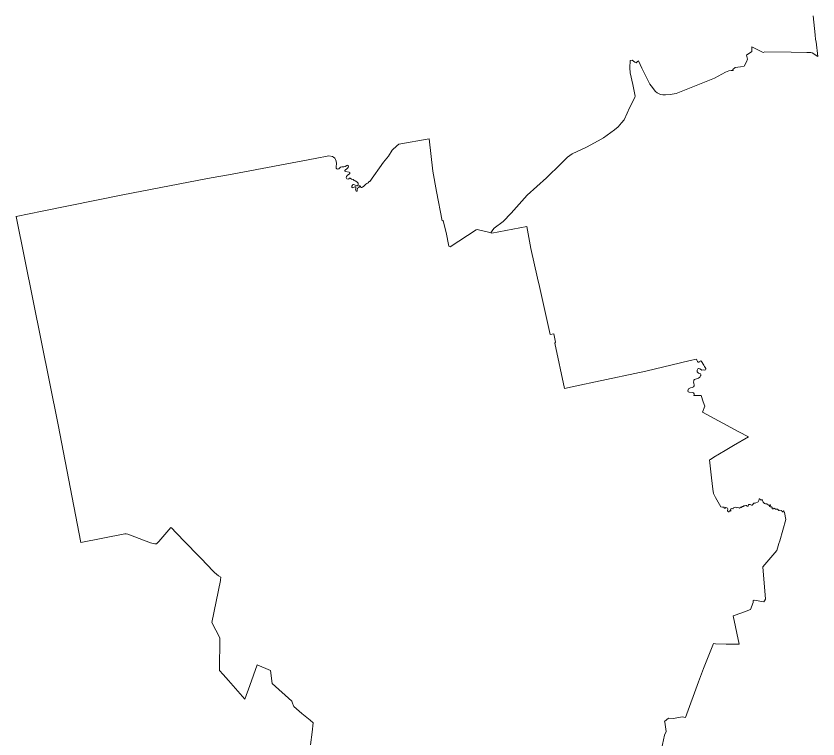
# Model space of a CAD drawing. Extents: x 369010 to 739155, y 6377141 to 6616555.
# Drawn here: x 537715 to 551144, y 6435812 to 6447924 of the extents above; entities that cross this region are included whole.
import ezdxf

# ---------------------------------------------------------------- set-up
doc = ezdxf.new("R2010")
doc.units = 0
doc.header["$LTSCALE"] = 40
doc.layers.add('1', color=7, linetype='Continuous', lineweight=13)

msp = doc.modelspace()

# ---------------------------------------------------------------- linework, layer by layer
at = {"layer": '1'}
for points in [[(547799.21, 6446065.46), (547854.82, 6446132.49), (547898.68, 6446185.95), (547951.14, 6446297.99), (547987.22, 6446384.55), (548077.75, 6446558.16), (548080.24, 6446583.98), (548044.16, 6446778.95), (548001.12, 6446972.75), (547990.7, 6447056.83), (548001.12, 6447176.82), (548033.73, 6447186.58), (548078.75, 6447152.82), (548099.93, 6447137.26), (548115.82, 6447158.45), (548137, 6447175.16), (548194.93, 6447048.72), (548328.33, 6446779.77), (548347.86, 6446752.96), (548424.48, 6446662.1), (548452.12, 6446637.28), (548505.41, 6446611.13), (548544.8, 6446603.51), (548593.3, 6446605), (548667.61, 6446611.62), (548769.56, 6446625.36), (549413.04, 6446882.22), (549595.42, 6446983.34), (549648.39, 6447005.69), (549690.75, 6447012.64), (549721.21, 6447013.13), (549719.55, 6447029.02), (549757.29, 6447061.63), (549844.67, 6447074.37), (549909.05, 6447081.82), (549949.77, 6447159.44), (549966.48, 6447201.97), (549944.8, 6447266.69), (550033.84, 6447328.59), (550034.18, 6447408.19), (550227.48, 6447313.86), (550251.65, 6447323.95), (550695.2, 6447318.99), (550955.54, 6447313.19), (551024.88, 6447312.37), (551045.24, 6447307.57), (551143.71, 6447246.66), (551114.09, 6447489.12), (551102.34, 6447531.33), (551096.38, 6447610.6), (551064.6, 6447926.55)], [(551064.6, 6447926.55), (551096.38, 6447610.6), (551102.34, 6447531.33), (551114.09, 6447489.12), (551143.71, 6447246.66), (551045.24, 6447307.57), (551024.88, 6447312.37), (550955.54, 6447313.19), (550695.2, 6447318.99), (550251.65, 6447323.95), (550227.48, 6447313.86), (550034.18, 6447408.19), (550033.84, 6447328.59), (549944.8, 6447266.69), (549966.48, 6447201.97), (549949.77, 6447159.44), (549909.05, 6447081.82), (549844.67, 6447074.37), (549757.29, 6447061.63), (549719.55, 6447029.02), (549721.21, 6447013.13), (549690.75, 6447012.64), (549648.39, 6447005.69), (549595.42, 6446983.34), (549413.04, 6446882.22), (548769.56, 6446625.36), (548667.61, 6446611.62), (548593.3, 6446605), (548544.8, 6446603.51), (548505.41, 6446611.13), (548452.12, 6446637.28), (548424.48, 6446662.1), (548347.86, 6446752.96), (548328.33, 6446779.77), (548194.93, 6447048.72)], [(548194.93, 6447048.72), (548137, 6447175.16), (548115.82, 6447158.45), (548099.93, 6447137.26), (548078.75, 6447152.82), (548033.73, 6447186.58), (548001.12, 6447176.82), (547990.7, 6447056.83), (548001.12, 6446972.75), (548044.16, 6446778.95), (548080.24, 6446583.98), (548077.75, 6446558.16), (547987.22, 6446384.55), (547951.14, 6446297.99), (547898.68, 6446185.95), (547854.82, 6446132.49), (547799.21, 6446065.46), (547738.97, 6446016.64), (547552.28, 6445881.91), (547462.91, 6445830.44), (547265.46, 6445726.67), (547111.87, 6445657.16), (547025.15, 6445615.78), (546985.76, 6445589.63), (546949.35, 6445559.68), (546839.78, 6445447.14), (546600.46, 6445211.29), (546274.42, 6444922.32), (546008.79, 6444622.26), (545873.57, 6444479.1), (545723.62, 6444367.55), (545701.28, 6444340.58), (545665.2, 6444290.59), (545683.57, 6444287.12), (546266.15, 6444400.32), (546337.97, 6444028.1), (546446.05, 6443531.26), (546479.81, 6443391.41), (546661.53, 6442587.56), (546718.3, 6442599.64), (546748.26, 6442462.44), (546739.49, 6442445.89), (546898.54, 6441685.73), (547156.56, 6441738.85), (547416.9, 6441792.97), (548259.64, 6441975.52), (548839.24, 6442112.4), (549005.73, 6442150.96), (549107.35, 6442175.29), (549113.81, 6442159.07), (549127.38, 6442136.72), (549139.63, 6442124.48), (549153.03, 6442125.31), (549159.98, 6442137.22), (549168.42, 6442143.68), (549182.99, 6442144.67), (549194.41, 6442137.55), (549230.49, 6442074.66), (549242.57, 6442050), (549255.64, 6442034.28), (549265.74, 6442017.23), (549266.57, 6442009.29), (549259.95, 6441998.69), (549248.69, 6441991.74), (549227.51, 6441999.03), (549201.19, 6441992.24), (549190.77, 6441993.73), (549163.13, 6442014.58), (549150.88, 6442018.72), (549140.45, 6442017.23), (549131.52, 6442013.09), (549124.07, 6442003.83), (549120.92, 6441993.23), (549120.76, 6441977.84), (549123.08, 6441961.79), (549130.36, 6441950.7), (549145.75, 6441943.42), (549163.46, 6441937.13), (549175.54, 6441929.18), (549181.83, 6441919.25), (549182.66, 6441903.53), (549178.02, 6441893.6), (549162.8, 6441873.9), (549143.43, 6441859.51), (549107.35, 6441843.62), (549078.89, 6441832.36), (549067.8, 6441822.43), (549062.67, 6441808.7), (549059.19, 6441793.64), (549066.97, 6441769.47), (549069.12, 6441746.63), (549068.62, 6441726.94), (549060.02, 6441714.03), (549050.25, 6441705.42), (549036.85, 6441699.13), (549006.73, 6441693.01), (548985.54, 6441686.22), (548976.44, 6441676.95), (548969.16, 6441663.22), (548966.34, 6441642.03)], [(543293.36, 6445308.77), (543301.97, 6445303.81), (543304.45, 6445295.37), (543302.3, 6445285.27), (543292.87, 6445274.18), (543267.05, 6445256.48), (543249.34, 6445237.94), (543243.88, 6445220.73), (543246.36, 6445206.16), (543255.63, 6445195.07), (543278.14, 6445191.1), (543288.23, 6445196.73), (543298.16, 6445206.66), (543308.75, 6445208.31), (543332.75, 6445193.42), (543358.9, 6445187.63), (543376.61, 6445170.08), (543392.83, 6445162.3), (543423.95, 6445145.92), (543433.88, 6445137.31), (543442.98, 6445124.73), (543446.12, 6445107.03), (543441.49, 6445091.14), (543429.9, 6445081.87), (543420.64, 6445080.71), (543409.38, 6445083.52), (543368.01, 6445100.9), (543355.1, 6445102.72), (543347.15, 6445092.79), (543339.04, 6445074.59), (543340.2, 6445058.7), (543343.68, 6445051.58), (543352.78, 6445046.62), (543385.88, 6445062.34), (543396.64, 6445063.17), (543404.09, 6445056.55), (543404.42, 6445035.03), (543401.93, 6445012.03), (543405.41, 6444999.45), (543411.37, 6444992.17), (543419.97, 6444991.67), (543427.42, 6444996.47), (543428.41, 6445013.35), (543433.71, 6445041.15), (543442.15, 6445047.44), (543457.87, 6445049.93), (543460.03, 6445056.88), (543458.54, 6445067.47), (543460.52, 6445075.08), (543467.64, 6445079.06), (543474.26, 6445077.73), (543480.22, 6445072.6), (543492.8, 6445052.41), (543505.87, 6445052.57), (543518.45, 6445057.54), (543540.96, 6445074.09), (543545.76, 6445080.54), (543558.17, 6445090.14), (543570.25, 6445108.51), (543587.13, 6445120.1), (543600.21, 6445122.58), (543611.96, 6445129.37), (543629.83, 6445150.72), (543636.62, 6445154.19), (543642.08, 6445154.19), (543867.66, 6445474.78), (543953.06, 6445575.07), (544012.48, 6445675.86), (544091.26, 6445747.36), (544124.36, 6445774.5), (544631.3, 6445868.01), (544696.01, 6445327.15), (544754.43, 6444984.06), (544850.09, 6444495.49), (544869.95, 6444497.8), (544881.21, 6444446.5), (544915.47, 6444296.88), (544961.64, 6444068.82), (544971.74, 6444065.51), (544983.16, 6444055.58), (545419.43, 6444340.41), (545434.65, 6444348.02), (545651.63, 6444297.21), (545665.2, 6444290.59), (545701.28, 6444340.58), (545723.62, 6444367.55), (545873.57, 6444479.1), (546008.79, 6444622.26), (546274.42, 6444922.32), (546600.46, 6445211.29), (546839.78, 6445447.14), (546949.35, 6445559.68), (546985.76, 6445589.63), (547025.15, 6445615.78), (547111.87, 6445657.16), (547265.46, 6445726.67), (547462.91, 6445830.44), (547552.28, 6445881.91), (547738.97, 6446016.64), (547799.21, 6446065.46)], [(544869.95, 6444497.8), (544850.09, 6444495.49), (544754.43, 6444984.06), (544696.01, 6445327.15), (544631.3, 6445868.01), (544124.36, 6445774.5), (544091.26, 6445747.36), (544012.48, 6445675.86), (543953.06, 6445575.07), (543867.66, 6445474.78), (543642.08, 6445154.19), (543636.62, 6445154.19), (543629.83, 6445150.72), (543611.96, 6445129.37), (543600.21, 6445122.58), (543587.13, 6445120.1), (543570.25, 6445108.51), (543558.17, 6445090.14), (543545.76, 6445080.54), (543540.96, 6445074.09), (543518.45, 6445057.54), (543505.87, 6445052.57), (543492.8, 6445052.41), (543480.22, 6445072.6), (543474.26, 6445077.73), (543467.64, 6445079.06), (543460.52, 6445075.08), (543458.54, 6445067.47), (543460.03, 6445056.88), (543457.87, 6445049.93), (543442.15, 6445047.44), (543433.71, 6445041.15), (543428.41, 6445013.35), (543427.42, 6444996.47), (543419.97, 6444991.67), (543411.37, 6444992.17), (543405.41, 6444999.45), (543401.93, 6445012.03), (543404.42, 6445035.03), (543404.09, 6445056.55), (543396.64, 6445063.17), (543385.88, 6445062.34), (543352.78, 6445046.62), (543343.68, 6445051.58), (543340.2, 6445058.7), (543339.04, 6445074.59), (543347.15, 6445092.79), (543355.1, 6445102.72), (543368.01, 6445100.9), (543409.38, 6445083.52), (543420.64, 6445080.71), (543429.9, 6445081.87), (543441.49, 6445091.14), (543446.12, 6445107.03), (543442.98, 6445124.73), (543433.88, 6445137.31), (543423.95, 6445145.92), (543392.83, 6445162.3), (543376.61, 6445170.08), (543358.9, 6445187.63), (543332.75, 6445193.42), (543308.75, 6445208.31), (543298.16, 6445206.66), (543288.23, 6445196.73), (543278.14, 6445191.1), (543255.63, 6445195.07), (543246.36, 6445206.16), (543243.88, 6445220.73), (543249.34, 6445237.94), (543267.05, 6445256.48), (543292.87, 6445274.18), (543302.3, 6445285.27), (543304.45, 6445295.37), (543301.97, 6445303.81), (543293.36, 6445308.77), (543229.97, 6445319.37), (543221.2, 6445325.82), (543220.54, 6445334.59), (543225.67, 6445341.88), (543262.08, 6445369.18), (543275.49, 6445388.22), (543280.78, 6445405.93), (543278.8, 6445416.52), (543268.37, 6445424.79), (543251.49, 6445420.66), (543225.01, 6445404.6), (543203.66, 6445399.31), (543168.08, 6445400.3), (543147.39, 6445391.2), (543135.14, 6445380.44), (543121.4, 6445362.4), (543104.52, 6445361.07)], [(537714.06, 6444568.97), (537715.22, 6444562.85), (538154.63, 6444656.85), (539501.34, 6444926.29), (540918.88, 6445200.87), (541333.13, 6445275.51), (542722.21, 6445537.5), (542954.91, 6445584.5), (543013.99, 6445567.95), (543029.22, 6445561.17), (543052.39, 6445544.12), (543066.29, 6445522.27), (543075.73, 6445492.48), (543080.03, 6445454.75), (543075.39, 6445396.66), (543078.04, 6445377.13), (543086.98, 6445364.38), (543104.52, 6445361.07), (543121.4, 6445362.4), (543135.14, 6445380.44), (543147.39, 6445391.2), (543168.08, 6445400.3), (543203.66, 6445399.31), (543225.01, 6445404.6), (543251.49, 6445420.66), (543268.37, 6445424.79), (543278.8, 6445416.52), (543280.78, 6445405.93), (543275.49, 6445388.22), (543262.08, 6445369.18), (543225.67, 6445341.88), (543220.54, 6445334.59), (543221.2, 6445325.82), (543229.97, 6445319.37), (543293.36, 6445308.77)], [(543104.52, 6445361.07), (543086.98, 6445364.38), (543078.04, 6445377.13), (543075.39, 6445396.66), (543080.03, 6445454.75), (543075.73, 6445492.48), (543066.29, 6445522.27), (543052.39, 6445544.12), (543029.22, 6445561.17), (543013.99, 6445567.95), (542954.91, 6445584.5), (542722.21, 6445537.5), (541333.13, 6445275.51), (540918.88, 6445200.87), (539501.34, 6444926.29), (538154.63, 6444656.85), (537715.22, 6444562.85), (538420.59, 6441072.53), (538799.76, 6439102.04), (539534.6, 6439246.36), (539558.6, 6439246.86), (539585.08, 6439244.38), (539966.73, 6439095.75), (540036.91, 6439080.2), (540068.85, 6439082.02), (540079.44, 6439089.96), (540108.4, 6439118.26), (540306.35, 6439356.92), (540328.36, 6439338.55), (540385.46, 6439277.64), (540745.59, 6438905.26), (540837.78, 6438811.92), (540892.07, 6438752.66), (541040.19, 6438599.74), (541102.92, 6438547.27), (541144.13, 6438522.61), (541143.47, 6438509.21), (541138.83, 6438490.51), (541140.16, 6438469.16), (540992.69, 6437763.45), (541129.73, 6437506.42), (541121.45, 6436956.95), (541184.18, 6436890.58), (541270.41, 6436792.44), (541548.12, 6436477.81), (541632.2, 6436709.68), (541753.68, 6437055.92), (541976.61, 6436958.1), (542006.24, 6436739.64), (542332.94, 6436444.05), (542342.38, 6436409.13), (542360.75, 6436366.43), (542366.38, 6436355.01), (542501.92, 6436236.67), (542637.64, 6436126.94), (542693.08, 6436080.44), (542676.03, 6435925.36), (542647.9, 6435713.51)], [(541144.13, 6438522.61), (541102.92, 6438547.27), (541040.19, 6438599.74), (540892.07, 6438752.66), (540837.78, 6438811.92), (540745.59, 6438905.26), (540385.46, 6439277.64), (540328.36, 6439338.55), (540306.35, 6439356.92), (540108.4, 6439118.26), (540079.44, 6439089.96), (540068.85, 6439082.02), (540036.91, 6439080.2), (539966.73, 6439095.75), (539585.08, 6439244.38), (539558.6, 6439246.86), (539534.6, 6439246.36), (538799.76, 6439102.04), (538420.59, 6441072.53), (537715.22, 6444562.85), (537714.06, 6444568.97)], [(549516.48, 6439701.17), (549426.78, 6439856.25), (549394.83, 6439924.1), (549381.1, 6439996.59), (549360.41, 6440189.4), (549327.64, 6440488.97), (549341.87, 6440496.75), (549398.64, 6440532.66), (549588.97, 6440647.19), (549729.65, 6440728.95), (549981.54, 6440876.58), (549818.69, 6440959.83), (549210.13, 6441288.85), (549249.69, 6441385.01), (549223.04, 6441460.81), (549186.13, 6441567.56), (549066.47, 6441566.73), (549070.61, 6441585.1), (549068.46, 6441597.02), (549058.36, 6441609.26), (549042.97, 6441614.89), (548986.7, 6441621.51), (548970.65, 6441630.45), (548966.34, 6441642.03), (548969.16, 6441663.22), (548976.44, 6441676.95), (548985.54, 6441686.22), (549006.73, 6441693.01), (549036.85, 6441699.13), (549050.25, 6441705.42), (549060.02, 6441714.03), (549068.62, 6441726.94), (549069.12, 6441746.63), (549066.97, 6441769.47), (549059.19, 6441793.64), (549062.67, 6441808.7), (549067.8, 6441822.43), (549078.89, 6441832.36), (549107.35, 6441843.62), (549143.43, 6441859.51), (549162.8, 6441873.9), (549178.02, 6441893.6), (549182.66, 6441903.53), (549181.83, 6441919.25), (549175.54, 6441929.18), (549163.46, 6441937.13), (549145.75, 6441943.42), (549130.36, 6441950.7), (549123.08, 6441961.79), (549120.76, 6441977.84), (549120.92, 6441993.23), (549124.07, 6442003.83), (549131.52, 6442013.09), (549140.45, 6442017.23), (549150.88, 6442018.72), (549163.13, 6442014.58), (549190.77, 6441993.73), (549201.19, 6441992.24), (549227.51, 6441999.03), (549248.69, 6441991.74), (549259.95, 6441998.69), (549266.57, 6442009.29), (549265.74, 6442017.23), (549255.64, 6442034.28), (549242.57, 6442050), (549230.49, 6442074.66), (549194.41, 6442137.55), (549182.99, 6442144.67), (549168.42, 6442143.68), (549159.98, 6442137.22), (549153.03, 6442125.31), (549139.63, 6442124.48), (549127.38, 6442136.72), (549113.81, 6442159.07), (549107.35, 6442175.29), (549005.73, 6442150.96), (548839.24, 6442112.4), (548259.64, 6441975.52), (547416.9, 6441792.97), (547156.56, 6441738.85), (546898.54, 6441685.73), (546739.49, 6442445.89), (546748.26, 6442462.44), (546718.3, 6442599.64), (546661.53, 6442587.56), (546479.81, 6443391.41), (546446.05, 6443531.26), (546337.97, 6444028.1), (546266.15, 6444400.32), (545683.57, 6444287.12), (545665.2, 6444290.59), (545651.63, 6444297.21), (545434.65, 6444348.02), (545419.43, 6444340.41), (544983.16, 6444055.58), (544971.74, 6444065.51), (544961.64, 6444068.82), (544915.47, 6444296.88), (544881.21, 6444446.5), (544869.95, 6444497.8)], [(548966.34, 6441642.03), (548970.65, 6441630.45), (548986.7, 6441621.51), (549042.97, 6441614.89), (549058.36, 6441609.26), (549068.46, 6441597.02), (549070.61, 6441585.1), (549066.47, 6441566.73), (549186.13, 6441567.56), (549223.04, 6441460.81), (549249.69, 6441385.01), (549210.13, 6441288.85), (549818.69, 6440959.83), (549981.54, 6440876.58), (549729.65, 6440728.95), (549588.97, 6440647.19), (549398.64, 6440532.66), (549341.87, 6440496.75), (549327.64, 6440488.97), (549360.41, 6440189.4), (549381.1, 6439996.59), (549394.83, 6439924.1), (549426.78, 6439856.25), (549516.48, 6439701.17), (549542.63, 6439693.72), (549559.34, 6439697.03), (549566.46, 6439693.72), (549575.89, 6439680.65), (549583.18, 6439677), (549590.62, 6439678.66), (549603.53, 6439688.09), (549619.42, 6439687.1), (549627.7, 6439680.15), (549633.16, 6439667.9), (549632.5, 6439657.48), (549628.36, 6439644.9), (549629.19, 6439636.95), (549638.12, 6439622.06), (549648.05, 6439615.44), (549656.5, 6439616.1), (549663.45, 6439635.96), (549671.06, 6439638.11), (549679.67, 6439631.33), (549684.63, 6439634.3), (549682.98, 6439648.87), (549680.33, 6439658.96), (549683.8, 6439667.24), (549693.4, 6439672.37), (549717.24, 6439666.74), (549726.5, 6439671.71), (549731.14, 6439684.95), (549739.08, 6439691.57), (549762.09, 6439695.21), (549783.6, 6439686.77), (549794.86, 6439687.6), (549817.86, 6439684.29), (549831.76, 6439681.64), (549836.23, 6439678.83), (549843.18, 6439691.07), (549847.82, 6439693.39), (549862.71, 6439692.23), (549871.98, 6439707.13), (549881.42, 6439709.28), (549888.53, 6439708.62), (549904.59, 6439719.7), (549920.47, 6439719.54), (549938.35, 6439723.35), (549947.12, 6439721.03), (549957.71, 6439710.44), (549968.3, 6439710.11), (549973.27, 6439714.08), (549981.71, 6439735.76), (549988, 6439740.72), (550006.54, 6439740.56), (550029.21, 6439730.13), (550041.13, 6439730.13), (550054.86, 6439740.89), (550064.46, 6439756.45), (550071.41, 6439762.4), (550089.95, 6439760.42), (550103.02, 6439768.86), (550132.98, 6439778.29), (550141.59, 6439786.57), (550154, 6439806.43), (550160.95, 6439827.61), (550166.74, 6439833.57), (550171.54, 6439833.57), (550173.03, 6439827.28), (550184.62, 6439816.36), (550192.73, 6439814.37), (550200.67, 6439817.85), (550211.26, 6439816.86), (550215.73, 6439811.89), (550218.38, 6439791.04), (550223.35, 6439779.12), (550235.43, 6439766.21), (550251.15, 6439757.61), (550265.72, 6439752.64), (550288.89, 6439749), (550317.02, 6439730.46)], [(550525.23, 6439641.75), (550507.85, 6439644.57), (550496.76, 6439641.42), (550486.99, 6439641.59), (550467.63, 6439661.61), (550452.4, 6439663.93), (550435.03, 6439663.43), (550425.26, 6439666.41), (550416.32, 6439676.01), (550409.37, 6439676.34), (550391.5, 6439668.89), (550381.73, 6439667.57), (550376.6, 6439671.54), (550376.27, 6439691.4), (550364.52, 6439701.17), (550350.29, 6439703.98), (550341.35, 6439702.16), (550333.57, 6439704.31), (550332.25, 6439710.44), (550350.29, 6439727.65), (550349.96, 6439733.28), (550343.67, 6439735.76), (550332.41, 6439731.46), (550317.02, 6439730.46), (550288.89, 6439749), (550265.72, 6439752.64), (550251.15, 6439757.61), (550235.43, 6439766.21), (550223.35, 6439779.12), (550218.38, 6439791.04), (550215.73, 6439811.89), (550211.26, 6439816.86), (550200.67, 6439817.85), (550192.73, 6439814.37), (550184.62, 6439816.36), (550173.03, 6439827.28), (550171.54, 6439833.57), (550166.74, 6439833.57), (550160.95, 6439827.61), (550154, 6439806.43), (550141.59, 6439786.57), (550132.98, 6439778.29), (550103.02, 6439768.86), (550089.95, 6439760.42), (550071.41, 6439762.4), (550064.46, 6439756.45), (550054.86, 6439740.89), (550041.13, 6439730.13), (550029.21, 6439730.13), (550006.54, 6439740.56), (549988, 6439740.72), (549981.71, 6439735.76), (549973.27, 6439714.08), (549968.3, 6439710.11), (549957.71, 6439710.44), (549947.12, 6439721.03), (549938.35, 6439723.35), (549920.47, 6439719.54), (549904.59, 6439719.7), (549888.53, 6439708.62), (549881.42, 6439709.28), (549871.98, 6439707.13), (549862.71, 6439692.23), (549847.82, 6439693.39), (549843.18, 6439691.07), (549836.23, 6439678.83), (549831.76, 6439681.64), (549817.86, 6439684.29), (549794.86, 6439687.6), (549783.6, 6439686.77), (549762.09, 6439695.21), (549739.08, 6439691.57), (549731.14, 6439684.95), (549726.5, 6439671.71), (549717.24, 6439666.74), (549693.4, 6439672.37), (549683.8, 6439667.24), (549680.33, 6439658.96), (549682.98, 6439648.87), (549684.63, 6439634.3), (549679.67, 6439631.33), (549671.06, 6439638.11), (549663.45, 6439635.96), (549656.5, 6439616.1), (549648.05, 6439615.44), (549638.12, 6439622.06), (549629.19, 6439636.95), (549628.36, 6439644.9), (549632.5, 6439657.48), (549633.16, 6439667.9), (549627.7, 6439680.15), (549619.42, 6439687.1), (549603.53, 6439688.09), (549590.62, 6439678.66), (549583.18, 6439677), (549575.89, 6439680.65), (549566.46, 6439693.72), (549559.34, 6439697.03), (549542.63, 6439693.72), (549516.48, 6439701.17)], [(550317.02, 6439730.46), (550332.41, 6439731.46), (550343.67, 6439735.76), (550349.96, 6439733.28), (550350.29, 6439727.65), (550332.25, 6439710.44), (550333.57, 6439704.31), (550341.35, 6439702.16), (550350.29, 6439703.98), (550364.52, 6439701.17), (550376.27, 6439691.4), (550376.6, 6439671.54), (550381.73, 6439667.57), (550391.5, 6439668.89), (550409.37, 6439676.34), (550416.32, 6439676.01), (550425.26, 6439666.41), (550435.03, 6439663.43), (550452.4, 6439663.93), (550467.63, 6439661.61), (550486.99, 6439641.59), (550496.76, 6439641.42), (550507.85, 6439644.57), (550525.23, 6439641.75), (550533, 6439637.28), (550538.3, 6439629.67), (550543.43, 6439615.6), (550549.72, 6439614.94), (550559.98, 6439628.18), (550567.26, 6439631.66), (550572.73, 6439629.67), (550580.5, 6439611.8), (550585.8, 6439607.16), (550606.16, 6439489.82), (550504.04, 6439133.99), (550485.84, 6439086.82), (550454.56, 6438971.96), (550222.02, 6438695.57), (550266.05, 6438155.69), (550248.34, 6438127.72), (550236.26, 6438110.34), (550074.39, 6438137.49), (550060.99, 6438124.08), (550056.68, 6438098.76), (550015.64, 6437980.09), (549871.48, 6437927.96), (549723.69, 6437876.49), (549826.47, 6437397.85), (549608.66, 6437399.67), (549429.09, 6437403.15), (549397.15, 6437410.43), (549229.66, 6436990.71), (549143.93, 6436768.77), (548926.13, 6436172.79), (548867.54, 6436185.2), (548727.19, 6436156.4), (548638.31, 6436160.04), (548575.59, 6436107.25), (548579.89, 6436095.17), (548604.22, 6435937.61), (548576.25, 6435877.69), (548489.69, 6435484.95)], [(548489.69, 6435484.95), (548576.25, 6435877.69), (548604.22, 6435937.61), (548579.89, 6436095.17), (548575.59, 6436107.25), (548638.31, 6436160.04), (548727.19, 6436156.4), (548867.54, 6436185.2), (548926.13, 6436172.79), (549143.93, 6436768.77), (549229.66, 6436990.71), (549397.15, 6437410.43), (549429.09, 6437403.15), (549608.66, 6437399.67), (549826.47, 6437397.85), (549723.69, 6437876.49), (549871.48, 6437927.96), (550015.64, 6437980.09), (550056.68, 6438098.76), (550060.99, 6438124.08), (550074.39, 6438137.49), (550236.26, 6438110.34), (550248.34, 6438127.72), (550266.05, 6438155.69), (550222.02, 6438695.57), (550454.56, 6438971.96), (550485.84, 6439086.82), (550504.04, 6439133.99), (550606.16, 6439489.82), (550585.8, 6439607.16), (550580.5, 6439611.8), (550572.73, 6439629.67), (550567.26, 6439631.66), (550559.98, 6439628.18), (550549.72, 6439614.94), (550543.43, 6439615.6), (550538.3, 6439629.67), (550533, 6439637.28), (550525.23, 6439641.75)], [(542647.9, 6435713.51), (542676.03, 6435925.36), (542693.08, 6436080.44), (542637.64, 6436126.94), (542501.92, 6436236.67), (542366.38, 6436355.01), (542360.75, 6436366.43), (542342.38, 6436409.13), (542332.94, 6436444.05), (542006.24, 6436739.64), (541976.61, 6436958.1), (541753.68, 6437055.92), (541632.2, 6436709.68), (541548.12, 6436477.81), (541270.41, 6436792.44), (541184.18, 6436890.58), (541121.45, 6436956.95), (541129.73, 6437506.42), (540992.69, 6437763.45), (541140.16, 6438469.16), (541138.83, 6438490.51), (541143.47, 6438509.21), (541144.13, 6438522.61)]]:
    msp.add_lwpolyline(points, dxfattribs=at)

doc.saveas('drawing.dxf')
